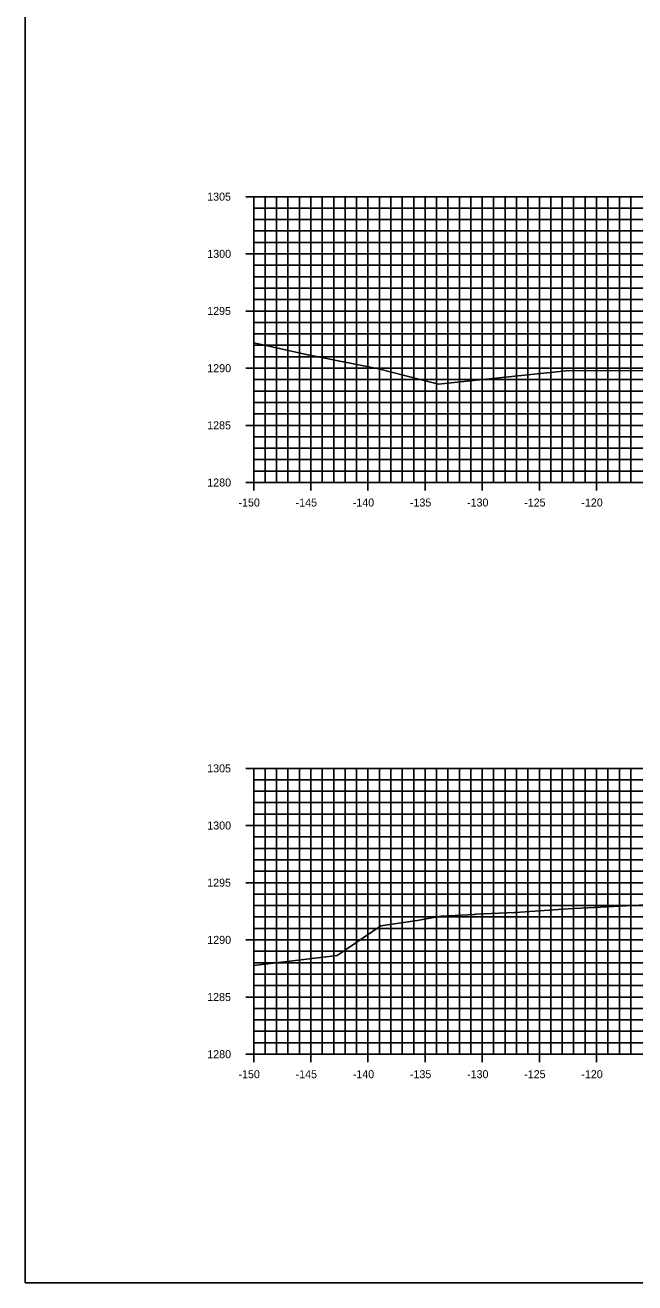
# Model space of a CAD drawing. Extents: x 674939 to 678919, y 750652 to 765176.
# Drawn here: x 678578.5 to 678631.9, y 757822.6 to 757932.6 of the extents above; entities that cross this region are included whole.
import ezdxf

# ---------------------------------------------------------------- set-up
doc = ezdxf.new("R2010")
doc.units = 0
for name, color, linetype in [('R_Axis', 7, 'Continuous'), ('R_Axis Annot', 7, 'Continuous'), ('R_Exist Surface', 7, 'Continuous'), ('R_Grid', 7, 'Continuous'), ('R_No Plot', 7, 'Continuous')]:
    doc.layers.add(name, color=color, linetype=linetype)

msp = doc.modelspace()

# ---------------------------------------------------------------- linework, layer by layer
at = {"layer": 'R_Axis'}
for p, q in [((678597.83, 757917.55), (678599.23, 757917.55)), ((678598.53, 757892.55), (678598.53, 757917.55)), ((678598.53, 757916.55), (678598.88, 757916.55)), ((678598.53, 757915.55), (678598.88, 757915.55)), ((678598.53, 757914.55), (678598.88, 757914.55)), ((678598.53, 757913.55), (678598.88, 757913.55)), ((678597.83, 757912.55), (678599.23, 757912.55)), ((678598.53, 757911.55), (678598.88, 757911.55)), ((678598.53, 757910.55), (678598.88, 757910.55)), ((678598.53, 757909.55), (678598.88, 757909.55)), ((678598.53, 757908.55), (678598.88, 757908.55)), ((678597.83, 757907.55), (678599.23, 757907.55)), ((678598.53, 757906.55), (678598.88, 757906.55)), ((678598.53, 757905.55), (678598.88, 757905.55)), ((678598.53, 757904.55), (678598.88, 757904.55)), ((678598.53, 757903.55), (678598.88, 757903.55)), ((678597.83, 757902.55), (678599.23, 757902.55)), ((678598.53, 757901.55), (678598.88, 757901.55)), ((678598.53, 757900.55), (678598.88, 757900.55)), ((678598.53, 757899.55), (678598.88, 757899.55)), ((678598.53, 757898.55), (678598.88, 757898.55)), ((678597.83, 757897.55), (678599.23, 757897.55)), ((678598.53, 757896.55), (678598.88, 757896.55)), ((678598.53, 757895.55), (678598.88, 757895.55)), ((678598.53, 757894.55), (678598.88, 757894.55)), ((678598.53, 757893.55), (678598.88, 757893.55)), ((678597.83, 757892.55), (678599.23, 757892.55)), ((678598.53, 757891.85), (678598.53, 757893.25)), ((678598.53, 757892.55), (678898.53, 757892.55)), ((678603.53, 757891.85), (678603.53, 757893.25)), ((678608.53, 757891.85), (678608.53, 757893.25)), ((678613.53, 757891.85), (678613.53, 757893.25)), ((678618.53, 757891.85), (678618.53, 757893.25)), ((678623.53, 757891.85), (678623.53, 757893.25)), ((678628.53, 757891.85), (678628.53, 757893.25)), ((678597.83, 757867.55), (678599.23, 757867.55)), ((678598.53, 757842.55), (678598.53, 757867.55)), ((678598.53, 757866.55), (678598.88, 757866.55)), ((678598.53, 757865.55), (678598.88, 757865.55)), ((678598.53, 757864.55), (678598.88, 757864.55)), ((678598.53, 757863.55), (678598.88, 757863.55)), ((678597.83, 757862.55), (678599.23, 757862.55)), ((678598.53, 757861.55), (678598.88, 757861.55)), ((678598.53, 757860.55), (678598.88, 757860.55)), ((678598.53, 757859.55), (678598.88, 757859.55)), ((678598.53, 757858.55), (678598.88, 757858.55)), ((678597.83, 757857.55), (678599.23, 757857.55)), ((678598.53, 757856.55), (678598.88, 757856.55)), ((678598.53, 757855.55), (678598.88, 757855.55)), ((678598.53, 757854.55), (678598.88, 757854.55)), ((678598.53, 757853.55), (678598.88, 757853.55)), ((678597.83, 757852.55), (678599.23, 757852.55)), ((678598.53, 757851.55), (678598.88, 757851.55)), ((678598.53, 757850.55), (678598.88, 757850.55)), ((678598.53, 757849.55), (678598.88, 757849.55)), ((678598.53, 757848.55), (678598.88, 757848.55)), ((678597.83, 757847.55), (678599.23, 757847.55)), ((678598.53, 757846.55), (678598.88, 757846.55)), ((678598.53, 757845.55), (678598.88, 757845.55)), ((678598.53, 757844.55), (678598.88, 757844.55)), ((678598.53, 757843.55), (678598.88, 757843.55)), ((678598.53, 757841.85), (678598.53, 757843.25)), ((678603.53, 757841.85), (678603.53, 757843.25)), ((678608.53, 757841.85), (678608.53, 757843.25)), ((678613.53, 757841.85), (678613.53, 757843.25)), ((678618.53, 757841.85), (678618.53, 757843.25)), ((678623.53, 757841.85), (678623.53, 757843.25)), ((678628.53, 757841.85), (678628.53, 757843.25)), ((678597.83, 757842.55), (678599.23, 757842.55)), ((678598.53, 757842.55), (678898.53, 757842.55))]:
    msp.add_line(p, q, dxfattribs=at)
at = {"layer": 'R_Exist Surface'}
for points in [[(678598.53, 757904.77), (678603.15, 757903.74), (678609.45, 757902.49), (678614.24, 757901.27), (678614.7, 757901.14), (678615.51, 757901.23), (678625.87, 757902.32), (678644.09, 757902.38)], [(678598.53, 757850.32), (678605.84, 757851.17), (678609.67, 757853.77), (678612.83, 757854.24), (678614.95, 757854.61), (678615, 757854.62), (678615.03, 757854.62), (678617.86, 757854.78), (678617.88, 757854.79), (678617.96, 757854.79), (678621.35, 757854.95), (678621.41, 757854.95), (678621.43, 757854.95), (678622.3, 757855.01), (678626.05, 757855.25), (678633.39, 757855.64)]]:
    msp.add_lwpolyline(points, dxfattribs=at)
at = {"layer": 'R_Grid'}
for p, q in [((678598.53, 757917.55), (678898.53, 757917.55)), ((678598.53, 757892.55), (678598.53, 757917.55)), ((678598.53, 757916.55), (678898.53, 757916.55)), ((678599.53, 757892.55), (678599.53, 757917.55)), ((678600.53, 757892.55), (678600.53, 757917.55)), ((678601.53, 757892.55), (678601.53, 757917.55)), ((678602.53, 757892.55), (678602.53, 757917.55)), ((678603.53, 757892.55), (678603.53, 757917.55)), ((678604.53, 757892.55), (678604.53, 757917.55)), ((678605.53, 757892.55), (678605.53, 757917.55)), ((678606.53, 757892.55), (678606.53, 757917.55)), ((678607.53, 757892.55), (678607.53, 757917.55)), ((678608.53, 757892.55), (678608.53, 757917.55)), ((678609.53, 757892.55), (678609.53, 757917.55)), ((678610.53, 757892.55), (678610.53, 757917.55)), ((678611.53, 757892.55), (678611.53, 757917.55)), ((678612.53, 757892.55), (678612.53, 757917.55)), ((678613.53, 757892.55), (678613.53, 757917.55)), ((678614.53, 757892.55), (678614.53, 757917.55)), ((678615.53, 757892.55), (678615.53, 757917.55)), ((678616.53, 757892.55), (678616.53, 757917.55)), ((678617.53, 757892.55), (678617.53, 757917.55)), ((678618.53, 757892.55), (678618.53, 757917.55)), ((678619.53, 757892.55), (678619.53, 757917.55)), ((678620.53, 757892.55), (678620.53, 757917.55)), ((678621.53, 757892.55), (678621.53, 757917.55)), ((678622.53, 757892.55), (678622.53, 757917.55)), ((678623.53, 757892.55), (678623.53, 757917.55)), ((678624.53, 757892.55), (678624.53, 757917.55)), ((678625.53, 757892.55), (678625.53, 757917.55)), ((678626.53, 757892.55), (678626.53, 757917.55)), ((678627.53, 757892.55), (678627.53, 757917.55)), ((678628.53, 757892.55), (678628.53, 757917.55)), ((678629.53, 757892.55), (678629.53, 757917.55)), ((678630.53, 757892.55), (678630.53, 757917.55)), ((678631.53, 757892.55), (678631.53, 757917.55)), ((678598.53, 757915.55), (678898.53, 757915.55)), ((678598.53, 757914.55), (678898.53, 757914.55)), ((678598.53, 757913.55), (678898.53, 757913.55)), ((678598.53, 757912.55), (678898.53, 757912.55)), ((678598.53, 757911.55), (678898.53, 757911.55)), ((678598.53, 757910.55), (678898.53, 757910.55)), ((678598.53, 757909.55), (678898.53, 757909.55)), ((678598.53, 757908.55), (678898.53, 757908.55)), ((678598.53, 757907.55), (678898.53, 757907.55)), ((678598.53, 757906.55), (678898.53, 757906.55)), ((678598.53, 757905.55), (678898.53, 757905.55)), ((678598.53, 757904.55), (678898.53, 757904.55)), ((678598.53, 757903.55), (678898.53, 757903.55)), ((678598.53, 757902.55), (678898.53, 757902.55)), ((678598.53, 757901.55), (678898.53, 757901.55)), ((678598.53, 757900.55), (678898.53, 757900.55)), ((678598.53, 757899.55), (678898.53, 757899.55)), ((678598.53, 757898.55), (678898.53, 757898.55)), ((678598.53, 757897.55), (678898.53, 757897.55)), ((678598.53, 757896.55), (678898.53, 757896.55)), ((678598.53, 757895.55), (678898.53, 757895.55)), ((678598.53, 757894.55), (678898.53, 757894.55)), ((678598.53, 757893.55), (678898.53, 757893.55)), ((678598.53, 757892.55), (678898.53, 757892.55)), ((678598.53, 757867.55), (678898.53, 757867.55)), ((678598.53, 757842.55), (678598.53, 757867.55)), ((678599.53, 757842.55), (678599.53, 757867.55)), ((678600.53, 757842.55), (678600.53, 757867.55)), ((678601.53, 757842.55), (678601.53, 757867.55)), ((678602.53, 757842.55), (678602.53, 757867.55)), ((678603.53, 757842.55), (678603.53, 757867.55)), ((678604.53, 757842.55), (678604.53, 757867.55)), ((678605.53, 757842.55), (678605.53, 757867.55)), ((678606.53, 757842.55), (678606.53, 757867.55)), ((678607.53, 757842.55), (678607.53, 757867.55)), ((678608.53, 757842.55), (678608.53, 757867.55)), ((678609.53, 757842.55), (678609.53, 757867.55)), ((678610.53, 757842.55), (678610.53, 757867.55)), ((678611.53, 757842.55), (678611.53, 757867.55)), ((678612.53, 757842.55), (678612.53, 757867.55)), ((678613.53, 757842.55), (678613.53, 757867.55)), ((678614.53, 757842.55), (678614.53, 757867.55)), ((678615.53, 757842.55), (678615.53, 757867.55)), ((678616.53, 757842.55), (678616.53, 757867.55)), ((678617.53, 757842.55), (678617.53, 757867.55)), ((678618.53, 757842.55), (678618.53, 757867.55)), ((678619.53, 757842.55), (678619.53, 757867.55)), ((678620.53, 757842.55), (678620.53, 757867.55)), ((678621.53, 757842.55), (678621.53, 757867.55)), ((678622.53, 757842.55), (678622.53, 757867.55)), ((678623.53, 757842.55), (678623.53, 757867.55)), ((678624.53, 757842.55), (678624.53, 757867.55)), ((678625.53, 757842.55), (678625.53, 757867.55)), ((678626.53, 757842.55), (678626.53, 757867.55)), ((678627.53, 757842.55), (678627.53, 757867.55)), ((678628.53, 757842.55), (678628.53, 757867.55)), ((678629.53, 757842.55), (678629.53, 757867.55)), ((678630.53, 757842.55), (678630.53, 757867.55)), ((678631.53, 757842.55), (678631.53, 757867.55)), ((678598.53, 757866.55), (678898.53, 757866.55)), ((678598.53, 757865.55), (678898.53, 757865.55)), ((678598.53, 757864.55), (678898.53, 757864.55)), ((678598.53, 757863.55), (678898.53, 757863.55)), ((678598.53, 757862.55), (678898.53, 757862.55)), ((678598.53, 757861.55), (678898.53, 757861.55)), ((678598.53, 757860.55), (678898.53, 757860.55)), ((678598.53, 757859.55), (678898.53, 757859.55)), ((678598.53, 757858.55), (678898.53, 757858.55)), ((678598.53, 757857.55), (678898.53, 757857.55)), ((678598.53, 757856.55), (678898.53, 757856.55)), ((678598.53, 757855.55), (678898.53, 757855.55)), ((678598.53, 757854.55), (678898.53, 757854.55)), ((678598.53, 757853.55), (678898.53, 757853.55)), ((678598.53, 757852.55), (678898.53, 757852.55)), ((678598.53, 757851.55), (678898.53, 757851.55)), ((678598.53, 757850.55), (678898.53, 757850.55)), ((678598.53, 757849.55), (678898.53, 757849.55)), ((678598.53, 757848.55), (678898.53, 757848.55)), ((678598.53, 757847.55), (678898.53, 757847.55)), ((678598.53, 757846.55), (678898.53, 757846.55)), ((678598.53, 757845.55), (678898.53, 757845.55)), ((678598.53, 757844.55), (678898.53, 757844.55)), ((678598.53, 757843.55), (678898.53, 757843.55)), ((678598.53, 757842.55), (678898.53, 757842.55))]:
    msp.add_line(p, q, dxfattribs=at)
at = {"layer": 'R_No Plot'}
msp.add_lwpolyline([(678578.53, 757822.55), (678918.53, 757822.55), (678918.53, 758042.55), (678578.53, 758042.55)], close=True, dxfattribs=at)

# ---------------------------------------------------------------- texts
at = {"layer": 'R_Axis Annot'}
for s, p in [('1305', (678594.46, 757917.2)), ('1300', (678594.47, 757912.2)), ('1295', (678594.46, 757907.2)), ('1290', (678594.47, 757902.2)), ('1285', (678594.46, 757897.2)), ('1280', (678594.47, 757892.2)), ('-150', (678597.2, 757890.45)), ('-145', (678602.2, 757890.45)), ('-140', (678607.2, 757890.45)), ('-135', (678612.2, 757890.45)), ('-130', (678617.2, 757890.45)), ('-125', (678622.2, 757890.45)), ('-120', (678627.2, 757890.45)), ('1305', (678594.46, 757867.2)), ('1300', (678594.47, 757862.2)), ('1295', (678594.46, 757857.2)), ('1290', (678594.47, 757852.2)), ('1285', (678594.46, 757847.2)), ('1280', (678594.47, 757842.2)), ('-150', (678597.2, 757840.45)), ('-145', (678602.2, 757840.45)), ('-140', (678607.2, 757840.45)), ('-135', (678612.2, 757840.45)), ('-130', (678617.2, 757840.45)), ('-125', (678622.2, 757840.45)), ('-120', (678627.2, 757840.45))]:
    msp.add_text(s, height=0.7, dxfattribs=at).set_placement(p)

doc.saveas('drawing.dxf')
